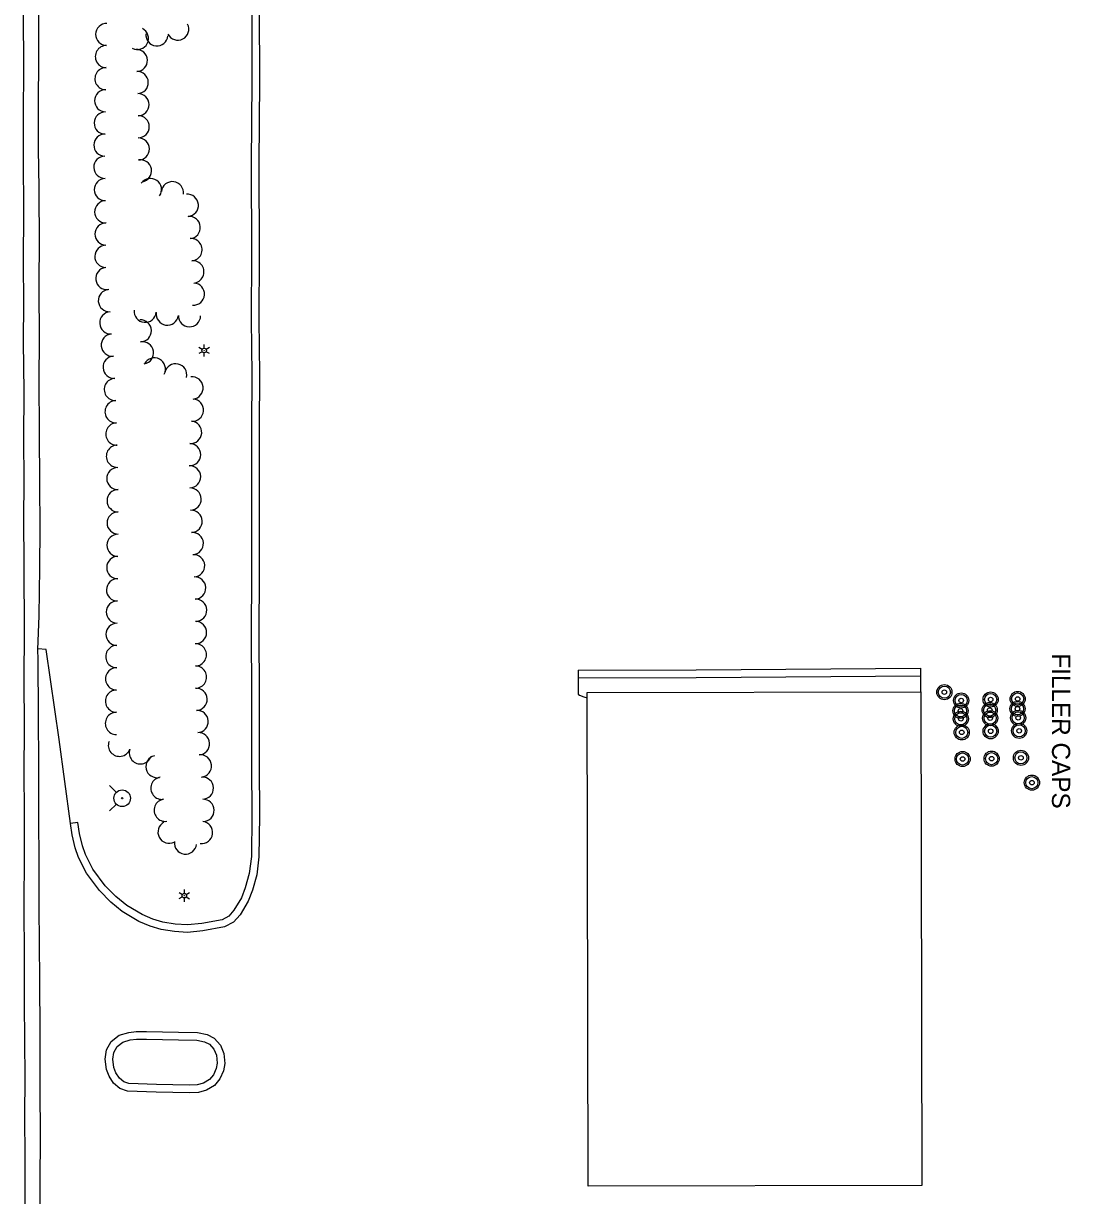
# Model space of a CAD drawing. Extents: x 588843 to 2552415, y 180129 to 269402.
# Drawn here: x 593239.8 to 593585.1, y 184401.2 to 184787.9 of the extents above; entities that cross this region are included whole.
import ezdxf

# ---------------------------------------------------------------- set-up
doc = ezdxf.new("R2010")
doc.units = 0
for name, color, linetype in [('Default', 7, 'Continuous'), ('E_BLD', 7, 'Continuous'), ('E_DWY', 7, 'Continuous'), ('E_LAND_TreeLine_P', 7, 'Continuous'), ('E_LTG', 7, 'Continuous'), ('E_MISCPROP', 7, 'Continuous'), ('E_MISCPROP_Text', 7, 'Continuous'), ('E_RDWY', 7, 'Continuous'), ('E_RDWY_Gravel', 7, 'Continuous'), ('E_UTL_WHydrant', 7, 'Continuous')]:
    doc.layers.add(name, color=color, linetype=linetype)

# ---------------------------------------------------------------- blocks, each defined once
blk = doc.blocks.new('LPOL')
at = {"layer": 'Default'}
for p, q in [((-4, 0), (-1.5, 0)), ((-0.75, 1.3), (-2, 3.46)), ((0.75, 1.3), (2, 3.46)), ((1.5, 0), (4, 0)), ((-2, -3.46), (-0.75, -1.3)), ((2, -3.46), (0.75, -1.3))]:
    blk.add_line(p, q, dxfattribs=at)
for radius in [1.5, 1.5, 1.5, 0.125]:
    blk.add_circle((0, 0), radius, dxfattribs=at)
blk = doc.blocks.new('HYD')
at = {"layer": 'Default'}
for p, q in [((-3.84, 3.84), (-8.32, 8.32)), ((3.84, 3.84), (8.32, 8.32))]:
    blk.add_line(p, q, dxfattribs=at)
for radius in [5.48, 0.42]:
    blk.add_circle((0, 0), radius, dxfattribs=at)
blk = doc.blocks.new('FILO')
at = {"layer": 'E_MISCPROP'}
for radius in [5, 4, 1.5]:
    blk.add_circle((0, 0), radius, dxfattribs=at)
blk = doc.blocks.new('FILT')
at = {"layer": 'E_MISCPROP_Text'}
blk.add_text('FILLER CAPS', height=12, dxfattribs=at).set_placement((12, -4))

msp = doc.modelspace()

# ---------------------------------------------------------------- linework, layer by layer
at = {"layer": 'E_BLD'}
msp.add_lwpolyline([(593426.06, 184404.3), (593425.71, 184567.11), (593535.7, 184567.35), (593536.05, 184404.54), (593426.06, 184404.3)], close=True, dxfattribs=at)
at = {"layer": 'E_DWY'}
for points in [[(593317.47, 185088.35), (593317.28, 185056.14), (593317.37, 185025.11), (593317.42, 185004.37), (593317.51, 184983.79), (593317.57, 184964.08), (593317.52, 184942), (593317.56, 184920.92), (593317.48, 184896.22), (593317.51, 184879.42), (593317.51, 184855.62), (593317.43, 184837.02), (593317.61, 184816.94), (593317.6, 184792.7), (593317.65, 184768.85), (593317.43, 184741.67)], [(593314.86, 185077.85), (593314.78, 185056.14), (593314.87, 185025.1), (593314.92, 185004.36), (593315.01, 184983.78), (593315.07, 184964.08), (593315.02, 184942.01), (593315.06, 184920.92), (593314.98, 184896.22), (593315.01, 184879.42), (593315.01, 184855.63), (593314.93, 184837.02), (593315.11, 184816.93), (593315.1, 184792.7), (593315.15, 184768.86), (593314.93, 184741.69)], [(593317.43, 184741.67), (593317.55, 184711.88), (593317.46, 184690.09), (593317.65, 184672.11), (593317.55, 184654.63), (593317.58, 184629.13), (593317.54, 184607.32), (593317.45, 184585.39), (593317.54, 184568.37), (593317.55, 184543.33), (593317.62, 184526.47), (593317.49, 184512.9), (593316.76, 184506.97), (593315.32, 184501.9), (593313.97, 184498.34), (593311.24, 184493.81), (593309.08, 184491.34), (593306.18, 184489.79), (593299.02, 184488.5), (593293.95, 184488), (593289.62, 184488.28), (593285.21, 184488.94), (593281.62, 184490.06), (593277.84, 184491.65), (593272.43, 184494.87), (593268.64, 184497.98), (593264.86, 184501.78), (593260.62, 184507.52), (593258.01, 184512.75), (593256.88, 184515.87), (593255.85, 184520.14), (593255.3, 184523.89)], [(593314.93, 184741.69), (593315.05, 184711.88), (593314.96, 184690.08), (593315.15, 184672.11), (593315.05, 184654.63), (593315.08, 184629.13), (593315.04, 184607.32), (593314.95, 184585.39), (593315.04, 184568.36), (593315.05, 184543.32), (593315.12, 184526.47), (593315, 184513.07), (593314.31, 184507.47), (593312.95, 184502.68), (593311.71, 184499.44), (593309.21, 184495.29), (593307.5, 184493.33), (593305.34, 184492.18), (593298.68, 184490.98), (593293.9, 184490.51), (593289.89, 184490.77), (593285.77, 184491.39), (593282.47, 184492.41), (593278.97, 184493.89), (593273.87, 184496.92), (593270.33, 184499.83), (593266.77, 184503.41), (593262.76, 184508.83), (593260.31, 184513.74), (593259.27, 184516.59), (593258.3, 184520.62), (593257.77, 184524.25)], [(593257.77, 184524.25), (593255.3, 184523.89), (593251.62, 184551.68), (593247.36, 184581.31), (593244.62, 184581.57)], [(593422.74, 184574.5), (593422.74, 184572), (593422.71, 184566.61), (593423.24, 184566.22), (593424.63, 184565.71), (593425.71, 184565.43)], [(593422.74, 184574.5), (593461.68, 184574.6), (593535.59, 184575.14)], [(593422.74, 184572), (593461.7, 184572.1), (593535.61, 184572.64)], [(593535.59, 184575.14), (593535.61, 184572.64), (593535.66, 184567.35)]]:
    msp.add_lwpolyline(points, dxfattribs=at)
for points in [[(593280.41, 184455.26), (593290.97, 184455.06), (593297.27, 184454.96), (593300.4, 184454.32), (593302.77, 184453.13), (593304.79, 184450.83), (593305.89, 184448.06), (593306.22, 184444.79), (593305.8, 184442.38), (593304.63, 184439.72), (593302.88, 184437.54), (593300.21, 184435.93), (593297.5, 184435.19), (593294.53, 184435.07), (593283.62, 184435.3), (593274.09, 184435.63), (593271.65, 184436.5), (593269.55, 184438.22), (593268.08, 184440.56), (593267.23, 184442.78), (593266.75, 184446.15), (593267.24, 184449.23), (593268.73, 184452.01), (593271.42, 184454.09), (593274.54, 184455.02), (593277.01, 184455.29), (593279.4, 184455.29), (593280.41, 184455.26)], [(593280.36, 184452.76), (593290.92, 184452.56), (593297, 184452.47), (593299.57, 184451.94), (593301.21, 184451.11), (593302.62, 184449.51), (593303.44, 184447.46), (593303.69, 184444.88), (593303.39, 184443.11), (593302.48, 184441.03), (593301.21, 184439.46), (593299.21, 184438.25), (593297.12, 184437.68), (593294.51, 184437.58), (593283.69, 184437.8), (593274.56, 184438.11), (593272.9, 184438.71), (593271.45, 184439.9), (593270.33, 184441.68), (593269.67, 184443.41), (593269.28, 184446.13), (593269.65, 184448.42), (593270.69, 184450.36), (593272.58, 184451.83), (593275.04, 184452.56), (593277.15, 184452.79), (593279.4, 184452.79), (593280.36, 184452.76)]]:
    msp.add_lwpolyline(points, close=True, dxfattribs=at)
at = {"layer": 'E_LAND_TreeLine_P'}
for centre, radius, start, end in [((593267.29, 184784.25), 3.65, 89.0211, 269.0211), ((593277.39, 184782.95), 3.65, 242.9433, 62.9433), ((593290.72, 184786.04), 3.65, 207.0338, 27.0338), ((593283.84, 184784.15), 3.65, 174.4807, 354.4807), ((593267.16, 184776.95), 3.65, 89.0153, 269.0153), ((593277.07, 184775.69), 3.65, 272.225, 92.225), ((593267.04, 184769.66), 3.65, 89.0153, 269.0153), ((593277.36, 184768.39), 3.65, 272.225, 92.225), ((593266.92, 184762.36), 3.65, 89.1048, 269.1048), ((593277.62, 184761.1), 3.65, 270.3779, 90.3779), ((593266.8, 184755.06), 3.65, 89.1048, 269.1048), ((593277.67, 184753.8), 3.65, 270.3779, 90.3779), ((593266.69, 184747.76), 3.65, 89.1048, 269.1048), ((593277.72, 184746.5), 3.65, 270.3779, 90.3779), ((593266.7, 184740.44), 3.67, 91.068, 271.068), ((593278.4, 184739.24), 3.67, 280.2883, 100.2883), ((593266.84, 184733.1), 3.67, 91.068, 271.068), ((593281.7, 184733.08), 3.67, 325.293, 145.293), ((593288.94, 184732.04), 3.67, 352.917, 172.917), ((593293.86, 184727.89), 3.67, 274.8859, 94.8859), ((593266.97, 184725.75), 3.67, 91.068, 271.068), ((593294.48, 184720.57), 3.67, 274.8859, 94.8859), ((593267.05, 184718.41), 3.67, 89.7896, 269.7896), ((593295.09, 184713.25), 3.67, 274.6661, 94.6661), ((593267.02, 184711.06), 3.67, 89.7896, 269.7896), ((593295.69, 184705.92), 3.67, 274.6661, 94.6661), ((593267.33, 184703.74), 3.67, 97.5403, 277.5403), ((593268.18, 184696.44), 3.67, 93.5415, 273.5415), ((593295.85, 184698.6), 3.67, 266.2479, 86.2479), ((593268.63, 184689.11), 3.67, 93.5415, 273.5415), ((593279.98, 184692.95), 3.67, 174.4197, 354.4197), ((593287.27, 184692.01), 3.67, 171.1538, 351.1538), ((593278.34, 184686.48), 3.67, 271.8435, 91.8435), ((593294.58, 184691.48), 3.67, 178.6552, 358.6552), ((593269.14, 184681.78), 3.67, 95.3766, 275.3766), ((593279.07, 184679.19), 3.67, 279.4786, 99.4786), ((593269.73, 184674.46), 3.67, 93.2146, 273.2146), ((593282.99, 184673.9), 3.67, 332.2116, 152.2116), ((593290.03, 184671.95), 3.67, 347.2124, 167.2124), ((593270.13, 184667.13), 3.67, 91.99, 271.99), ((593295.41, 184667.63), 3.67, 275.9864, 95.9864), ((593270.38, 184659.78), 3.67, 91.99, 271.99), ((593295.54, 184660.32), 3.67, 265.3684, 85.3684), ((593270.64, 184652.44), 3.67, 91.99, 271.99), ((593294.95, 184652.99), 3.67, 265.3684, 85.3684), ((593270.81, 184645.1), 3.67, 91.3243, 271.3243), ((593294.63, 184645.66), 3.67, 269.1888, 89.1888), ((593294.6, 184638.31), 3.67, 271.5565, 91.5565), ((593270.96, 184637.75), 3.67, 90.9233, 270.9233), ((593294.8, 184630.97), 3.67, 271.5565, 91.5565), ((593271.07, 184630.41), 3.67, 90.1323, 270.1323), ((593271.08, 184623.06), 3.67, 90.1323, 270.1323), ((593295.12, 184623.63), 3.67, 272.5849, 92.5849), ((593271.03, 184615.72), 3.67, 89.3539, 269.3539), ((593295.49, 184616.3), 3.67, 273.3681, 93.3681), ((593270.95, 184608.37), 3.67, 89.3539, 269.3539), ((593295.93, 184608.96), 3.67, 273.3681, 93.3681), ((593270.86, 184601.02), 3.67, 89.3539, 269.3539), ((593296.28, 184601.62), 3.67, 272.5127, 92.5127), ((593270.78, 184593.68), 3.67, 89.3539, 269.3539), ((593296.6, 184594.29), 3.67, 272.5127, 92.5127), ((593270.7, 184586.33), 3.67, 89.3539, 269.3539), ((593296.55, 184586.94), 3.67, 269.3539, 89.3539), ((593270.62, 184578.99), 3.67, 89.612, 269.612), ((593296.51, 184579.59), 3.67, 270.4326, 90.4326), ((593270.57, 184571.64), 3.67, 89.612, 269.612), ((593296.57, 184572.25), 3.67, 270.4326, 90.4326), ((593296.74, 184564.9), 3.67, 272.2355, 92.2355), ((593270.52, 184564.3), 3.67, 89.7481, 269.7481), ((593297.08, 184557.57), 3.67, 273.5856, 93.5856), ((593270.49, 184556.95), 3.67, 89.7481, 269.7481), ((593297.54, 184550.24), 3.67, 273.5856, 93.5856), ((593271.48, 184549.75), 3.67, 159.6316, 339.6316), ((593278.39, 184547.25), 3.67, 161.0427, 341.0427), ((593283.86, 184542.72), 3.67, 103.0713, 283.0713), ((593298.17, 184542.92), 3.67, 275.8513, 95.8513), ((593285.48, 184535.56), 3.67, 98.6265, 278.6265), ((593298.82, 184535.6), 3.67, 271.6972, 91.6972), ((593286.58, 184528.3), 3.67, 98.6265, 278.6265), ((593299.04, 184528.26), 3.67, 271.6972, 91.6972), ((593287.85, 184521.07), 3.67, 117.2969, 297.2969), ((593298.53, 184520.95), 3.67, 263.1453, 83.1453), ((593293.29, 184517.5), 3.67, 172.8076, 352.8076)]:
    msp.add_arc(centre, radius, start, end, dxfattribs=at)
at = {"layer": 'E_RDWY'}
for points in [[(593239.88, 184743.09), (593239.88, 184756.35), (593239.95, 184774.33), (593239.83, 184790.03), (593240.01, 184806.78), (593239.95, 184824.58), (593240.05, 184842.91), (593240.04, 184864.07), (593240.06, 184866.97)], [(593240.4, 184397.38), (593240.34, 184413.18), (593240.3, 184427.95), (593240.35, 184439.5), (593240.24, 184452.85), (593240.21, 184464.1), (593240.21, 184480.42), (593240.1, 184496.02), (593240.17, 184514.04), (593240.14, 184527.13), (593240.04, 184541.43), (593240.16, 184554.75), (593240.1, 184572.44), (593240.15, 184586.21), (593240.05, 184609.81), (593240, 184624), (593240.02, 184637.12), (593239.94, 184650.71), (593240.01, 184666.41), (593239.86, 184682.89), (593239.95, 184695.67), (593239.89, 184708.97), (593239.9, 184725.92), (593239.88, 184743.09)]]:
    msp.add_lwpolyline(points, dxfattribs=at)
at = {"layer": 'E_RDWY_Gravel'}
for points in [[(593245.16, 184866.46), (593244.86, 184835.18), (593244.83, 184794.23), (593244.63, 184743.38)], [(593245.41, 184390.88), (593245.34, 184405.88), (593245.45, 184420.35), (593245.38, 184436.99), (593245.35, 184455.01), (593245.18, 184472.28), (593245.03, 184496.49), (593245, 184510), (593244.86, 184527.13), (593244.85, 184542.75), (593244.84, 184559.94), (593244.73, 184578.07), (593244.61, 184581.36), (593245.05, 184592.41), (593245.25, 184608.24), (593245.29, 184621.36), (593245.25, 184635.86), (593245.16, 184653.15), (593244.96, 184670.13), (593245.09, 184683.88), (593245.04, 184700.65), (593245.13, 184717.52), (593244.93, 184743.22)]]:
    msp.add_lwpolyline(points, dxfattribs=at)

# ---------------------------------------------------------------- block references
at = {"layer": 'E_LTG'}
for p, xscale, yscale, rotation in [((593299.41, 184679.97), 0.5, 0.5, 89.97245842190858), ((593292.87, 184500.13), 0.49999999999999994, 0.49999999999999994, -90.119079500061)]:
    msp.add_blockref('LPOL', p, dxfattribs=dict(at, xscale=xscale, yscale=yscale, rotation=rotation))
at = {"layer": 'E_MISCPROP', "xscale": 0.5, "yscale": 0.5, "rotation": 89.97245842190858}
for p in [(593543.51, 184567.25), (593549.06, 184564.52), (593558.76, 184564.84), (593567.67, 184565.02), (593548.83, 184561.12), (593548.95, 184558.47), (593558.46, 184561.37), (593558.62, 184558.69), (593567.63, 184561.78), (593567.86, 184558.8), (593568.19, 184554.52), (593549.23, 184554), (593558.76, 184554.37), (593549.51, 184545.21), (593559.08, 184545.33), (593568.75, 184545.6), (593572.37, 184537.41)]:
    msp.add_blockref('FILO', p, dxfattribs=at)
at = {"layer": 'E_MISCPROP_Text', "xscale": 0.49999999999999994, "yscale": 0.5, "rotation": -90.03098035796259}
msp.add_blockref('FILT', (593581.02, 184586.09), dxfattribs=at)
at = {"layer": 'E_UTL_WHydrant', "xscale": 0.5, "yscale": 0.5, "rotation": 89.97245842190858}
msp.add_blockref('HYD', (593272.38, 184532.26), dxfattribs=at)

doc.saveas('drawing.dxf')
